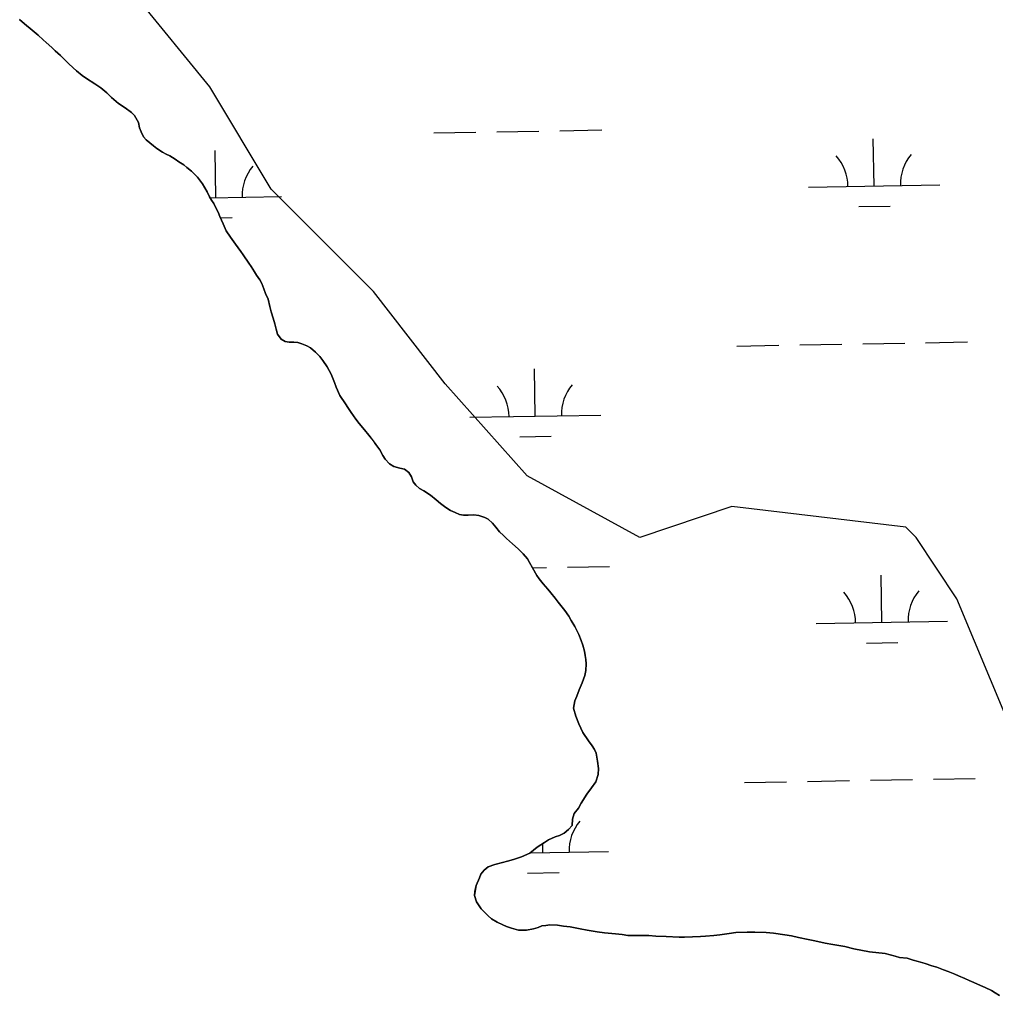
# Model space of a CAD drawing. Extents: x 3903937 to 3942190, y 260677 to 286651.
# Drawn here: x 3920694 to 3921438, y 277325 to 278069 of the extents above; entities that cross this region are included whole.
import ezdxf

# ---------------------------------------------------------------- set-up
doc = ezdxf.new("R2010")
doc.units = 0
for name, color, linetype in [('V-SITE-VEGE', 7, 'Continuous'), ('V-TOPO-SHOR', 7, 'Continuous'), ('V-WETL-SWMP', 7, 'Continuous')]:
    doc.layers.add(name, color=color, linetype=linetype)

msp = doc.modelspace()

# ---------------------------------------------------------------- linework, layer by layer
at = {"layer": 'V-SITE-VEGE'}
for p, q in [((3920838.79, 278017.67), (3920768.56, 278103.54)), ((3920885.61, 277939.6), (3920838.79, 278017.67)), ((3920963.64, 277861.53), (3920885.61, 277939.6)), ((3921018.26, 277791.27), (3920963.64, 277861.53)), ((3921080.68, 277721.01), (3921018.26, 277791.27)), ((3921166.51, 277674.16), (3921080.68, 277721.01)), ((3921236.74, 277697.59), (3921166.51, 277674.16)), ((3921369.39, 277681.97), (3921236.74, 277697.59)), ((3921377.19, 277674.16), (3921369.39, 277681.97)), ((3921408.41, 277627.32), (3921377.19, 277674.16)), ((3921447.42, 277533.64), (3921408.41, 277627.32))]:
    msp.add_line(p, q, dxfattribs=at)
at = {"layer": 'V-TOPO-SHOR'}
for points in [[(3920693.69, 278068.86), (3920697.41, 278065.56), (3920703.27, 278060.68), (3920707.98, 278056.96), (3920711.7, 278053.38), (3920714.13, 278051.22), (3920718.27, 278047.64), (3920720.85, 278045.06), (3920724.85, 278041.48), (3920727.42, 278038.9), (3920730.99, 278035.46), (3920734.71, 278032.16), (3920737.14, 278029.87), (3920741.57, 278026.28), (3920744.86, 278023.85), (3920751.01, 278019.83), (3920755.73, 278016.67), (3920760.3, 278013.09), (3920763.73, 278009.51), (3920769.16, 278004.92), (3920774.17, 278001.62), (3920779.03, 277997.89), (3920781.32, 277995.74), (3920784.31, 277990.3), (3920785.17, 277986.29), (3920786.31, 277983.28), (3920788.16, 277979.56), (3920790.3, 277977.27), (3920795.88, 277972.68), (3920798.45, 277970.67), (3920802.74, 277967.8), (3920805.46, 277966.23), (3920808.18, 277964.93), (3920812.32, 277962.35), (3920815.18, 277960.49), (3920818.9, 277958.05), (3920821.33, 277956.18), (3920824.76, 277953.17), (3920829.33, 277948.73), (3920833.19, 277943.72), (3920836.76, 277937.56), (3920838.62, 277933.84), (3920840.04, 277931.11), (3920841.76, 277928.54), (3920843.19, 277925.81), (3920845.04, 277922.09), (3920846.47, 277918.65), (3920848.89, 277913.21), (3920851.32, 277907.91), (3920854.46, 277902.9), (3920858.46, 277897.6), (3920862.46, 277892.01), (3920864.31, 277889.57), (3920868.6, 277883.13), (3920870.31, 277880.55), (3920872.88, 277876.54), (3920874.45, 277873.96), (3920876.88, 277870.52), (3920878.31, 277867.66), (3920880.02, 277863.65), (3920881.3, 277860.07), (3920883.3, 277855.77), (3920884.58, 277850.04), (3920885.43, 277846.04), (3920887, 277841.31), (3920888.28, 277837.02), (3920889.42, 277832.86), (3920890.42, 277829.14), (3920893.13, 277825.28), (3920896.28, 277823.55), (3920899.28, 277822.83), (3920902.86, 277822.97), (3920905.87, 277822.68), (3920908.87, 277821.67), (3920912.73, 277820.09), (3920915.45, 277818.66), (3920919.31, 277815.36), (3920922.6, 277811.92), (3920924.88, 277809.06), (3920928.31, 277804.19), (3920931.16, 277798.46), (3920933.73, 277792.16), (3920935.16, 277788.72), (3920938.01, 277782.42), (3920942.29, 277775.97), (3920944.01, 277773.25), (3920946.58, 277769.38), (3920950, 277764.37), (3920952.72, 277760.93), (3920956.58, 277756.06), (3920960.01, 277752.19), (3920963.43, 277747.75), (3920965.44, 277745.03), (3920968.29, 277740.87), (3920970.72, 277736.57)], [(3920970.72, 277736.57), (3920972.57, 277733.85), (3920975.86, 277730.13), (3920979.01, 277728.12), (3920983.73, 277726.97), (3920987.16, 277726.1), (3920990.59, 277723.66), (3920992.59, 277720.23), (3920993.87, 277716.51), (3920995.87, 277713.93), (3920998.73, 277711.49), (3921002.02, 277709.62), (3921007.03, 277706.33), (3921011.31, 277702.88), (3921014.6, 277700.02), (3921018.75, 277696.86), (3921022.32, 277694.71), (3921025.76, 277693.13), (3921029.05, 277691.7), (3921032.05, 277690.98), (3921035.77, 277691.11), (3921040.06, 277691.4), (3921043.79, 277690.82), (3921048.36, 277689.38), (3921051.08, 277687.94), (3921054.22, 277684.93), (3921056.8, 277682.07), (3921059.65, 277678.48), (3921062.66, 277675.48), (3921065.08, 277673.32), (3921069.52, 277669.17), (3921073.81, 277665.44), (3921077.66, 277661.71), (3921080.95, 277657.85), (3921082.52, 277654.98), (3921084.66, 277650.83), (3921088.09, 277645.1), (3921089.94, 277642.66), (3921092.94, 277638.65), (3921096.52, 277634.64), (3921098.8, 277631.92), (3921102.09, 277627.76), (3921104.37, 277624.9), (3921107.52, 277621.03), (3921109.37, 277618.45), (3921112.51, 277614.01), (3921114.23, 277610.85), (3921116.94, 277606.27), (3921118.51, 277603.12), (3921120.08, 277600.11), (3921121.79, 277595.53), (3921123.22, 277592.1), (3921124.5, 277587.51), (3921124.92, 277584.22), (3921125.49, 277581.07), (3921125.63, 277577.78), (3921125.34, 277572.77), (3921124.62, 277568.91), (3921122.6, 277563.33), (3921120.45, 277557.89), (3921118.58, 277553.17), (3921117.15, 277549.6), (3921116.14, 277544.02), (3921117.7, 277538.01), (3921119.98, 277531.99), (3921123.27, 277525.55), (3921127.55, 277519.1), (3921130.26, 277515.23), (3921131.98, 277512.51), (3921133.26, 277509.79), (3921134.4, 277503.63), (3921135.11, 277497.91), (3921134.96, 277493.47), (3921132.95, 277487.75), (3921129.79, 277483.32), (3921126.2, 277478.46), (3921121.76, 277471.59), (3921119.75, 277467.73), (3921116.59, 277463.73), (3921115.16, 277459.44), (3921115.01, 277454.57), (3921112.28, 277451.57), (3921108.99, 277448.71), (3921105.41, 277447), (3921102.11, 277446), (3921096.96, 277443.72), (3921093.81, 277441.58), (3921088.22, 277438.01), (3921082.63, 277433.44), (3921076.48, 277430.72), (3921070.18, 277428.73), (3921065.74, 277427.31), (3921062.01, 277426.31), (3921056.14, 277424.74), (3921050.99, 277423.18), (3921047.84, 277420.61), (3921045.4, 277417.46), (3921044.25, 277414.6), (3921041.95, 277408.88), (3921040.95, 277404.3), (3921040.65, 277401.15)], [(3921040.65, 277401.15), (3921042.08, 277396.28), (3921045.65, 277391.13), (3921050.94, 277385.68), (3921053.51, 277383.53), (3921057.8, 277380.95), (3921062.23, 277378.79), (3921064.95, 277377.5), (3921068.81, 277376.21), (3921074.11, 277374.91), (3921080.26, 277374.91), (3921085.56, 277375.9), (3921088.99, 277376.9), (3921092, 277378.04), (3921095.01, 277378.46), (3921098.01, 277378.89), (3921103.73, 277378.59), (3921108.46, 277377.87), (3921113.61, 277377.29), (3921121.19, 277375.85), (3921126.34, 277374.84), (3921134.21, 277373.54), (3921139.65, 277372.67), (3921147.95, 277371.95), (3921153.1, 277371.51), (3921157.54, 277370.65), (3921166.27, 277370.63), (3921173.56, 277370.62), (3921178.72, 277370.18), (3921186.59, 277369.89), (3921196.6, 277369.44), (3921200.75, 277369.44), (3921206.77, 277369.72), (3921212.92, 277369.85), (3921216.79, 277370.13), (3921222.94, 277370.69), (3921227.52, 277371.26), (3921234.68, 277372.25), (3921239.83, 277372.96), (3921248.42, 277373.38), (3921254.29, 277373.23), (3921263.02, 277372.93), (3921268.45, 277372.49), (3921277.18, 277371.33), (3921282.33, 277370.47), (3921287.48, 277369.31), (3921295.07, 277367.59), (3921299.93, 277366.58), (3921307.94, 277364.85), (3921313.81, 277363.84), (3921322.97, 277362.25), (3921329.83, 277360.67), (3921341.71, 277358.36), (3921353.59, 277356.91), (3921361.17, 277355.04), (3921364.6, 277354.03), (3921370.33, 277353.45), (3921374.9, 277352.02), (3921378.77, 277351.01), (3921384.2, 277349.43), (3921389.35, 277347.7), (3921392.93, 277346.7), (3921398.22, 277344.68), (3921401.8, 277343.39), (3921406.66, 277341.38), (3921409.67, 277339.95), (3921414.38, 277338.08), (3921417.82, 277336.36), (3921421.25, 277334.92), (3921426.4, 277332.62), (3921429.83, 277331.19), (3921434.69, 277328.74), (3921437.41, 277327.03), (3921440.84, 277325.02)]]:
    msp.add_lwpolyline(points, dxfattribs=at)
at = {"layer": 'V-WETL-SWMP'}
for p, q in [((3920697.41, 278065.56), (3920693.69, 278068.86)), ((3920703.27, 278060.68), (3920697.41, 278065.56)), ((3920707.98, 278056.96), (3920703.27, 278060.68)), ((3920711.7, 278053.37), (3920707.98, 278056.96)), ((3920714.13, 278051.22), (3920711.7, 278053.37)), ((3920718.27, 278047.64), (3920714.13, 278051.22)), ((3920720.85, 278045.06), (3920718.27, 278047.64)), ((3920724.85, 278041.48), (3920720.85, 278045.06)), ((3920727.42, 278038.9), (3920724.85, 278041.48)), ((3920731, 278035.46), (3920727.42, 278038.9)), ((3920734.71, 278032.16), (3920731, 278035.46)), ((3920737.14, 278029.87), (3920734.71, 278032.16)), ((3920741.57, 278026.28), (3920737.14, 278029.87)), ((3920744.86, 278023.85), (3920741.57, 278026.28)), ((3920751.01, 278019.83), (3920744.86, 278023.85)), ((3920755.73, 278016.67), (3920751.01, 278019.83)), ((3920760.3, 278013.09), (3920755.73, 278016.67)), ((3920763.73, 278009.51), (3920760.3, 278013.09)), ((3920769.16, 278004.92), (3920763.73, 278009.51)), ((3920774.17, 278001.62), (3920769.16, 278004.92)), ((3920779.03, 277997.89), (3920774.17, 278001.62)), ((3920781.31, 277995.74), (3920779.03, 277997.89)), ((3920784.31, 277990.3), (3920781.31, 277995.74)), ((3920785.17, 277986.29), (3920784.31, 277990.3)), ((3920786.31, 277983.28), (3920785.17, 277986.29)), ((3920788.16, 277979.56), (3920786.31, 277983.28)), ((3921057.64, 277983.3), (3921089.64, 277983.86)), ((3921105.64, 277984.14), (3921137.63, 277984.71)), ((3920790.31, 277977.27), (3920788.16, 277979.56)), ((3920795.88, 277972.68), (3920790.31, 277977.27)), ((3921009.65, 277982.45), (3921041.65, 277983.02)), ((3921345.26, 277941.92), (3921344.63, 277977.92)), ((3920798.45, 277970.67), (3920795.88, 277972.68)), ((3920802.74, 277967.8), (3920798.45, 277970.67)), ((3920843.43, 277933.09), (3920842.8, 277969.09)), ((3920805.46, 277966.23), (3920802.74, 277967.8)), ((3920808.18, 277964.93), (3920805.46, 277966.23)), ((3920812.32, 277962.35), (3920808.18, 277964.93)), ((3920815.18, 277960.49), (3920812.32, 277962.35)), ((3920818.9, 277958.05), (3920815.18, 277960.49)), ((3920821.33, 277956.18), (3920818.9, 277958.05)), ((3920824.76, 277953.17), (3920821.33, 277956.18)), ((3920829.33, 277948.73), (3920824.76, 277953.17)), ((3920833.19, 277943.72), (3920829.33, 277948.73)), ((3920836.76, 277937.56), (3920833.19, 277943.72)), ((3921295.27, 277941.04), (3921395.25, 277942.8)), ((3920838.62, 277933.83), (3920836.76, 277937.56)), ((3920840.04, 277931.11), (3920838.62, 277933.83)), ((3920839.05, 277933.01), (3920893.42, 277933.97)), ((3920841.76, 277928.53), (3920840.04, 277931.11)), ((3920843.19, 277925.81), (3920841.76, 277928.53)), ((3920845.04, 277922.09), (3920843.19, 277925.81)), ((3921333.53, 277926.28), (3921357.53, 277926.71)), ((3920846.47, 277918.65), (3920845.04, 277922.09)), ((3920848.89, 277913.21), (3920846.47, 277918.65)), ((3920846.88, 277917.72), (3920855.7, 277917.87)), ((3920851.32, 277907.91), (3920848.89, 277913.21)), ((3920854.46, 277902.9), (3920851.32, 277907.91)), ((3920858.46, 277897.6), (3920854.46, 277902.9)), ((3920862.46, 277892.01), (3920858.46, 277897.6)), ((3920864.31, 277889.57), (3920862.46, 277892.01)), ((3920868.6, 277883.13), (3920864.31, 277889.57)), ((3920870.31, 277880.55), (3920868.6, 277883.13)), ((3920872.88, 277876.54), (3920870.31, 277880.55)), ((3920874.45, 277873.96), (3920872.88, 277876.54)), ((3920876.88, 277870.52), (3920874.45, 277873.96)), ((3920878.31, 277867.66), (3920876.88, 277870.52)), ((3920880.02, 277863.65), (3920878.31, 277867.66)), ((3920881.3, 277860.07), (3920880.02, 277863.65)), ((3920883.3, 277855.77), (3920881.3, 277860.07)), ((3920884.58, 277850.04), (3920883.3, 277855.77)), ((3920885.43, 277846.04), (3920884.58, 277850.04)), ((3920887, 277841.31), (3920885.43, 277846.04)), ((3920888.28, 277837.02), (3920887, 277841.31)), ((3920889.42, 277832.86), (3920888.28, 277837.02)), ((3920890.42, 277829.14), (3920889.42, 277832.86)), ((3920893.13, 277825.27), (3920890.42, 277829.14)), ((3920896.28, 277823.55), (3920893.13, 277825.27)), ((3920899.28, 277822.83), (3920896.28, 277823.55)), ((3920902.86, 277822.97), (3920899.28, 277822.83)), ((3920905.87, 277822.68), (3920902.86, 277822.97)), ((3920908.87, 277821.67), (3920905.87, 277822.68)), ((3920912.73, 277820.09), (3920908.87, 277821.67)), ((3920915.45, 277818.66), (3920912.73, 277820.09)), ((3921240.55, 277819.99), (3921272.54, 277820.55)), ((3921288.54, 277820.84), (3921320.53, 277821.4)), ((3921336.53, 277821.68), (3921368.53, 277822.24)), ((3921384.52, 277822.53), (3921416.52, 277823.09)), ((3920919.31, 277815.36), (3920915.45, 277818.66)), ((3920922.6, 277811.92), (3920919.31, 277815.36)), ((3920924.88, 277809.06), (3920922.6, 277811.92)), ((3920928.31, 277804.19), (3920924.88, 277809.06)), ((3920931.16, 277798.46), (3920928.31, 277804.19)), ((3920933.73, 277792.16), (3920931.16, 277798.46)), ((3921086.87, 277766.54), (3921086.24, 277802.53)), ((3920935.16, 277788.72), (3920933.73, 277792.16)), ((3920938.01, 277782.42), (3920935.16, 277788.72)), ((3920942.29, 277775.97), (3920938.01, 277782.42)), ((3920944.01, 277773.25), (3920942.29, 277775.97)), ((3920946.58, 277769.38), (3920944.01, 277773.25)), ((3920950.01, 277764.37), (3920946.58, 277769.38)), ((3920952.72, 277760.93), (3920950.01, 277764.37)), ((3920956.58, 277756.06), (3920952.72, 277760.93)), ((3921036.88, 277765.66), (3921136.86, 277767.42)), ((3920960.01, 277752.19), (3920956.58, 277756.06)), ((3920963.44, 277747.75), (3920960.01, 277752.19)), ((3920965.44, 277745.03), (3920963.44, 277747.75)), ((3921075.14, 277750.9), (3921099.14, 277751.32)), ((3920968.29, 277740.87), (3920965.44, 277745.03)), ((3920970.72, 277736.57), (3920968.29, 277740.87)), ((3920972.58, 277733.85), (3920970.72, 277736.57)), ((3920975.86, 277730.13), (3920972.58, 277733.85)), ((3920979.01, 277728.12), (3920975.86, 277730.13)), ((3920983.73, 277726.97), (3920979.01, 277728.12)), ((3920987.16, 277726.1), (3920983.73, 277726.97)), ((3920990.59, 277723.66), (3920987.16, 277726.1)), ((3920992.59, 277720.23), (3920990.59, 277723.66)), ((3920993.87, 277716.51), (3920992.59, 277720.23)), ((3920995.87, 277713.93), (3920993.87, 277716.51)), ((3920998.73, 277711.49), (3920995.87, 277713.93)), ((3921002.02, 277709.62), (3920998.73, 277711.49)), ((3921007.03, 277706.33), (3921002.02, 277709.62)), ((3921011.31, 277702.88), (3921007.03, 277706.33)), ((3921014.6, 277700.02), (3921011.31, 277702.88)), ((3921018.75, 277696.86), (3921014.6, 277700.02)), ((3921022.32, 277694.71), (3921018.75, 277696.86)), ((3921025.76, 277693.13), (3921022.32, 277694.71)), ((3921029.05, 277691.7), (3921025.76, 277693.13)), ((3921032.05, 277690.98), (3921029.05, 277691.7)), ((3921035.77, 277691.11), (3921032.05, 277690.98)), ((3921040.06, 277691.39), (3921035.77, 277691.11)), ((3921043.79, 277690.82), (3921040.06, 277691.39)), ((3921048.36, 277689.38), (3921043.79, 277690.82)), ((3921051.08, 277687.94), (3921048.36, 277689.38)), ((3921054.23, 277684.93), (3921051.08, 277687.94)), ((3921056.8, 277682.07), (3921054.23, 277684.93)), ((3921059.65, 277678.48), (3921056.8, 277682.07)), ((3921062.66, 277675.47), (3921059.65, 277678.48)), ((3921065.08, 277673.32), (3921062.66, 277675.47)), ((3921069.52, 277669.17), (3921065.08, 277673.32)), ((3921073.8, 277665.44), (3921069.52, 277669.17)), ((3921077.66, 277661.71), (3921073.8, 277665.44)), ((3921080.95, 277657.85), (3921077.66, 277661.71)), ((3921082.52, 277654.98), (3921080.95, 277657.85)), ((3921084.66, 277650.83), (3921082.52, 277654.98)), ((3921084.55, 277651.05), (3921095.49, 277651.24)), ((3921088.09, 277645.1), (3921084.66, 277650.83)), ((3921111.49, 277651.52), (3921143.49, 277652.08)), ((3921089.94, 277642.66), (3921088.09, 277645.1)), ((3921092.94, 277638.65), (3921089.94, 277642.66)), ((3921351.12, 277609.3), (3921350.48, 277645.29)), ((3921096.52, 277634.64), (3921092.94, 277638.65)), ((3921098.8, 277631.92), (3921096.52, 277634.64)), ((3921102.09, 277627.76), (3921098.8, 277631.92)), ((3921104.37, 277624.9), (3921102.09, 277627.76)), ((3921107.52, 277621.03), (3921104.37, 277624.9)), ((3921109.37, 277618.45), (3921107.52, 277621.03)), ((3921112.52, 277614.01), (3921109.37, 277618.45)), ((3921114.23, 277610.86), (3921112.52, 277614.01)), ((3921116.94, 277606.27), (3921114.23, 277610.86)), ((3921118.51, 277603.12), (3921116.94, 277606.27)), ((3921301.12, 277608.42), (3921401.11, 277610.18)), ((3921120.08, 277600.11), (3921118.51, 277603.12)), ((3921121.79, 277595.53), (3921120.08, 277600.11)), ((3921123.22, 277592.1), (3921121.79, 277595.53)), ((3921124.5, 277587.51), (3921123.22, 277592.1)), ((3921339.39, 277593.66), (3921363.38, 277594.08)), ((3921124.92, 277584.22), (3921124.5, 277587.51)), ((3921125.49, 277581.07), (3921124.92, 277584.22)), ((3921125.34, 277572.77), (3921125.63, 277577.78)), ((3921125.63, 277577.78), (3921125.49, 277581.07)), ((3921122.6, 277563.33), (3921124.62, 277568.91)), ((3921124.62, 277568.91), (3921125.34, 277572.77)), ((3921120.45, 277557.89), (3921122.6, 277563.33)), ((3921117.15, 277549.6), (3921118.58, 277553.17)), ((3921118.58, 277553.17), (3921120.45, 277557.89)), ((3921116.14, 277544.02), (3921117.15, 277549.6)), ((3921117.7, 277538), (3921116.14, 277544.02)), ((3921119.98, 277531.99), (3921117.7, 277538)), ((3921123.27, 277525.55), (3921119.98, 277531.99)), ((3921127.55, 277519.1), (3921123.27, 277525.55)), ((3921130.26, 277515.23), (3921127.55, 277519.1)), ((3921131.98, 277512.51), (3921130.26, 277515.23)), ((3921133.26, 277509.79), (3921131.98, 277512.51)), ((3921134.4, 277503.63), (3921133.26, 277509.79)), ((3921135.1, 277497.91), (3921134.4, 277503.63)), ((3921132.94, 277487.75), (3921134.96, 277493.47)), ((3921134.96, 277493.47), (3921135.1, 277497.91)), ((3921129.79, 277483.32), (3921132.94, 277487.75)), ((3921246.4, 277487.37), (3921278.4, 277487.93)), ((3921294.39, 277488.21), (3921326.39, 277488.78)), ((3921342.39, 277489.06), (3921374.38, 277489.62)), ((3921390.38, 277489.9), (3921422.37, 277490.46)), ((3921121.76, 277471.59), (3921126.2, 277478.46)), ((3921126.2, 277478.46), (3921129.79, 277483.32)), ((3921119.75, 277467.73), (3921121.76, 277471.59)), ((3921115.16, 277459.44), (3921116.59, 277463.73)), ((3921116.59, 277463.73), (3921119.75, 277467.73)), ((3921115.01, 277454.57), (3921115.16, 277459.44)), ((3921105.41, 277447), (3921108.99, 277448.71)), ((3921108.99, 277448.71), (3921112.28, 277451.57)), ((3921112.28, 277451.57), (3921115.01, 277454.57)), ((3921088.22, 277438.01), (3921093.81, 277441.58)), ((3921092.73, 277433.91), (3921092.6, 277440.81)), ((3921093.81, 277441.58), (3921096.96, 277443.72)), ((3921096.96, 277443.72), (3921102.11, 277446)), ((3921102.11, 277446), (3921105.41, 277447)), ((3921076.48, 277430.73), (3921082.63, 277433.44)), ((3921082.63, 277433.44), (3921088.22, 277438.01)), ((3921083, 277433.74), (3921142.72, 277434.79)), ((3921056.14, 277424.74), (3921062.01, 277426.31)), ((3921062.01, 277426.31), (3921065.74, 277427.31)), ((3921065.74, 277427.31), (3921070.18, 277428.73)), ((3921070.18, 277428.73), (3921076.48, 277430.73)), ((3921045.4, 277417.46), (3921047.84, 277420.61)), ((3921047.84, 277420.61), (3921050.99, 277423.18)), ((3921050.99, 277423.18), (3921056.14, 277424.74)), ((3921081, 277418.27), (3921105, 277418.7)), ((3921041.95, 277408.88), (3921044.25, 277414.6)), ((3921044.25, 277414.6), (3921045.4, 277417.46)), ((3921040.65, 277401.15), (3921040.94, 277404.3)), ((3921040.94, 277404.3), (3921041.95, 277408.88)), ((3921042.08, 277396.28), (3921040.65, 277401.15)), ((3921045.65, 277391.13), (3921042.08, 277396.28)), ((3921050.94, 277385.68), (3921045.65, 277391.13)), ((3921053.51, 277383.53), (3921050.94, 277385.68)), ((3921057.8, 277380.95), (3921053.51, 277383.53)), ((3921062.23, 277378.79), (3921057.8, 277380.95)), ((3921064.95, 277377.5), (3921062.23, 277378.79)), ((3921068.81, 277376.21), (3921064.95, 277377.5)), ((3921074.1, 277374.91), (3921068.81, 277376.21)), ((3921080.26, 277374.91), (3921074.1, 277374.91)), ((3921085.56, 277375.9), (3921080.26, 277374.91)), ((3921088.99, 277376.9), (3921085.56, 277375.9)), ((3921092, 277378.04), (3921088.99, 277376.9)), ((3921095, 277378.46), (3921092, 277378.04)), ((3921098.01, 277378.89), (3921095, 277378.46)), ((3921103.73, 277378.59), (3921098.01, 277378.89)), ((3921108.46, 277377.87), (3921103.73, 277378.59)), ((3921113.61, 277377.29), (3921108.46, 277377.87)), ((3921121.19, 277375.85), (3921113.61, 277377.29)), ((3921126.34, 277374.84), (3921121.19, 277375.85)), ((3921134.21, 277373.54), (3921126.34, 277374.84)), ((3921139.65, 277372.67), (3921134.21, 277373.54)), ((3921248.42, 277373.38), (3921239.83, 277372.96)), ((3921254.29, 277373.23), (3921248.42, 277373.38)), ((3921263.02, 277372.93), (3921254.29, 277373.23)), ((3921147.95, 277371.95), (3921139.65, 277372.67)), ((3921153.1, 277371.51), (3921147.95, 277371.95)), ((3921157.54, 277370.65), (3921153.1, 277371.51)), ((3921166.27, 277370.63), (3921157.54, 277370.65)), ((3921173.56, 277370.62), (3921166.27, 277370.63)), ((3921178.72, 277370.18), (3921173.56, 277370.62)), ((3921186.59, 277369.89), (3921178.72, 277370.18)), ((3921196.6, 277369.44), (3921186.59, 277369.89)), ((3921200.75, 277369.44), (3921196.6, 277369.44)), ((3921206.77, 277369.72), (3921200.75, 277369.44)), ((3921212.92, 277369.85), (3921206.77, 277369.72)), ((3921216.79, 277370.13), (3921212.92, 277369.85)), ((3921222.94, 277370.69), (3921216.79, 277370.13)), ((3921227.52, 277371.26), (3921222.94, 277370.69)), ((3921234.68, 277372.25), (3921227.52, 277371.26)), ((3921239.83, 277372.96), (3921234.68, 277372.25)), ((3921268.45, 277372.49), (3921263.02, 277372.93)), ((3921277.18, 277371.33), (3921268.45, 277372.49)), ((3921282.33, 277370.47), (3921277.18, 277371.33)), ((3921287.48, 277369.31), (3921282.33, 277370.47)), ((3921295.07, 277367.59), (3921287.48, 277369.31)), ((3921299.93, 277366.58), (3921295.07, 277367.59)), ((3921307.94, 277364.85), (3921299.93, 277366.58)), ((3921313.81, 277363.84), (3921307.94, 277364.85)), ((3921322.97, 277362.25), (3921313.81, 277363.84)), ((3921329.83, 277360.67), (3921322.97, 277362.25)), ((3921341.71, 277358.36), (3921329.83, 277360.67)), ((3921353.59, 277356.91), (3921341.71, 277358.36)), ((3921361.17, 277355.04), (3921353.59, 277356.91)), ((3921364.6, 277354.03), (3921361.17, 277355.04)), ((3921370.33, 277353.45), (3921364.6, 277354.03)), ((3921374.9, 277352.02), (3921370.33, 277353.45)), ((3921378.77, 277351.01), (3921374.9, 277352.02)), ((3921384.2, 277349.43), (3921378.77, 277351.01)), ((3921389.35, 277347.7), (3921384.2, 277349.43)), ((3921392.93, 277346.7), (3921389.35, 277347.7)), ((3921398.22, 277344.68), (3921392.93, 277346.7)), ((3921401.8, 277343.39), (3921398.22, 277344.68)), ((3921406.66, 277341.38), (3921401.8, 277343.39)), ((3921409.66, 277339.94), (3921406.66, 277341.38)), ((3921414.38, 277338.08), (3921409.66, 277339.94)), ((3921417.82, 277336.35), (3921414.38, 277338.08)), ((3921421.25, 277334.92), (3921417.82, 277336.35)), ((3921426.4, 277332.62), (3921421.25, 277334.92)), ((3921429.83, 277331.19), (3921426.4, 277332.62)), ((3921434.69, 277328.75), (3921429.83, 277331.19)), ((3921437.41, 277327.02), (3921434.69, 277328.75)), ((3921440.84, 277325.02), (3921437.41, 277327.02))]:
    msp.add_line(p, q, dxfattribs=at)
for centre, start, end in [((3921290.02, 277941.43), 0.23658, 41.78024), ((3921400.49, 277943.37), 140.23658, 181.78024), ((3920898.66, 277934.54), 140.23658, 181.78024), ((3921142.1, 277767.98), 140.23658, 181.78024), ((3921031.63, 277766.04), 0.23658, 41.78024), ((3921295.87, 277608.8), 0.23658, 41.78024), ((3921406.34, 277610.75), 140.23658, 181.78024), ((3921147.95, 277435.36), 140.23658, 181.78024)]:
    msp.add_arc(centre, 35.25, start, end, dxfattribs=at)

doc.saveas('drawing.dxf')
